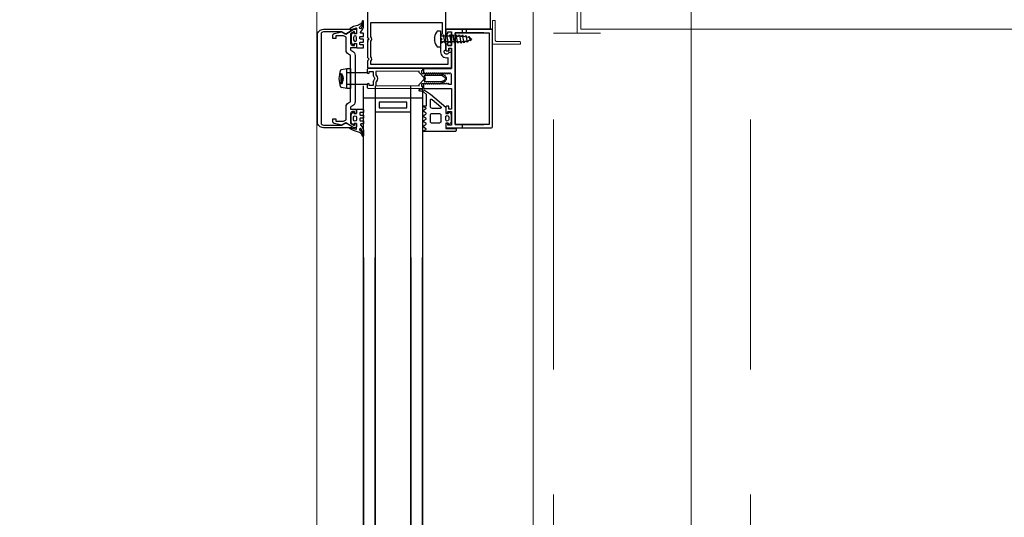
# Model space of a CAD drawing. Header units: millimetres. Extents: x -13532 to 2392, y -5241 to 5322.
# Tile 314 of 401: x -6984 to -6935, y 4956 to 4982. Entities that reach past the tile are written whole.
import ezdxf

# ---------------------------------------------------------------- set-up
doc = ezdxf.new("R2010")
doc.units = ezdxf.units.MM
doc.linetypes.add('DASHED', pattern=[19.05, 12.7, -6.35])
doc.linetypes.add('KRESKAKROPKA2', pattern=[12.7, 6.35, -3.175, 0, -3.175])
doc.layers.get('Defpoints').update_dxf_attribs({"true_color": 0xdae6d4})
for name, color, linetype, lineweight, true_color in [('a___wymiary', 7, 'Continuous', 5, 0x666666), ('A_BU_CEILINGCOVER_E', 7, 'Continuous', 0, 0x7f7f7f), ('A_BU_CEILINGCOVER_S', 7, 'Continuous', 13, 0x7f7f7f), ('A_Przekrojowa', 7, 'Continuous', 13, 0x000000), ('KONSTRUKCJA - CIE - AGP1', 7, 'Continuous', 5, 0xbfbfbf), ('OSI', 7, 'KRESKAKROPKA2', 5, 0x7f7f7f), ('wymiary', 7, 'Continuous', 5, 0x7f7f7f), ('WYMIARY - AGP1', 7, 'Continuous', 5, 0x716d5a)]:
    doc.layers.add(name, color=color, linetype=linetype, lineweight=lineweight, true_color=true_color)
for name, color, linetype, lineweight in [('A_BU_FACADE_S', 7, 'Continuous', 0), ('A_Widok', 7, 'Continuous', 15), ('cz-sr', 150, 'Continuous', 15)]:
    doc.layers.add(name, color=color, linetype=linetype, lineweight=lineweight)
doc.layers.add('detale', color=7, linetype='Continuous')
doc.styles.add('ARIAL NARROW', font='ARIALN.TTF', dxfattribs={"width": 0.9})
doc.dimstyles.new('wymiary agp1', dxfattribs={"dimtxt": 15, "dimasz": 5, "dimexe": 5, "dimexo": 5, "dimgap": 1.8, "dimtad": 1, "dimdec": 3, "dimrnd": 0.5, "dimdsep": 46, "dimtxsty": 'ARIAL NARROW', "dimblk": 'znacznik', "dimcen": 1.5, "dimse1": 1, "dimse2": 1, "dimclrd": 256, "dimclre": 256, "dimazin": 0, "dimtfac": 1, "dimtdec": 3, "dimtmove": 1, "dimatfit": 3, "dimldrblk": 'znacznik', "dimfxl": 1000, "dimfxlon": 1, "dimlwd": -1, "dimarcsym": 0})

# ---------------------------------------------------------------- blocks, each defined once
blk = doc.blocks.new('*U404')
at = {"layer": 'A_BU_CEILINGCOVER_E'}
for p, q in [((0.01198, 0.02004), (-0.01202, 0.02004)), ((-0.01202, 0.02004), (0.01198, 0.02004)), ((0.01198, 0.02004), (-0.01202, 0.02004)), ((0.01198, 0.02004), (-0.01202, 0.02004)), ((-0.00002, 0.02004), (-0.00002, -0.00996)), ((-0.00002, 0.02004), (-0.00002, -0.00996)), ((-0.00002, 0.02004), (-0.00002, -0.00996)), ((-0.00002, 0.02004), (-0.00002, -0.00996))]:
    blk.add_line(p, q, dxfattribs=at)
at = {"layer": 'A_BU_CEILINGCOVER_E', "extrusion": (0, 0, -1), "flags": 128}
for points in [[(-0.00248, -0.00996), (-0.00248, -0.01996), (0.00252, -0.01996), (0.00252, -0.00996), (-0.00248, -0.00996)], [(0.00252, -0.00996), (0.00252, -0.01996), (-0.00248, -0.01996), (-0.00248, -0.00996), (0.00252, -0.00996)], [(-0.00248, -0.00996), (-0.00248, -0.01996), (0.00252, -0.01996), (0.00252, -0.00996), (-0.00248, -0.00996)], [(-0.00248, -0.00996), (-0.00248, -0.01996), (0.00252, -0.01996), (0.00252, -0.00996), (-0.00248, -0.00996)]]:
    blk.add_lwpolyline(points, close=True, dxfattribs=at)
blk = doc.blocks.new('*U405')
at = {"layer": 'A_BU_CEILINGCOVER_E'}
for p, q in [((0.01198, 0.02004), (-0.01202, 0.02004)), ((-0.01202, 0.02004), (0.01198, 0.02004)), ((0.01198, 0.02004), (-0.01202, 0.02004)), ((0.01198, 0.02004), (-0.01202, 0.02004)), ((-0.00002, 0.02004), (-0.00002, -0.00996)), ((-0.00002, 0.02004), (-0.00002, -0.00996)), ((-0.00002, 0.02004), (-0.00002, -0.00996)), ((-0.00002, 0.02004), (-0.00002, -0.00996))]:
    blk.add_line(p, q, dxfattribs=at)
at = {"layer": 'A_BU_CEILINGCOVER_E', "flags": 128}
for points in [[(0.00248, -0.00996), (0.00248, -0.01996), (-0.00252, -0.01996), (-0.00252, -0.00996), (0.00248, -0.00996)], [(-0.00252, -0.00996), (-0.00252, -0.01996), (0.00248, -0.01996), (0.00248, -0.00996), (-0.00252, -0.00996)], [(0.00248, -0.00996), (0.00248, -0.01996), (-0.00252, -0.01996), (-0.00252, -0.00996), (0.00248, -0.00996)], [(0.00248, -0.00996), (0.00248, -0.01996), (-0.00252, -0.01996), (-0.00252, -0.00996), (0.00248, -0.00996)]]:
    blk.add_lwpolyline(points, close=True, dxfattribs=at)
blk = doc.blocks.new('q3')
at = {"layer": 'A_BU_CEILINGCOVER_E', "extrusion": (0, 0, -1)}
blk.add_line((-4912.435, 6728.721), (-4956.491, 6728.721), dxfattribs=at)
at = {"layer": 'A_BU_CEILINGCOVER_E', "flags": 128}
blk.add_lwpolyline([(-4929.541, 6757.403), (-4925.184, 6752.601), (-4925.184, 6744.783), (-4929.541, 6739.981)], dxfattribs=at)
blk.add_lwpolyline([(-4925.323, 6734.212), (-4928.159, 6734.212), (-4928.159, 6728.721), (-4925.323, 6728.721), (-4925.323, 6734.212)], close=True, dxfattribs=at)
at = {"layer": 'A_BU_CEILINGCOVER_S', "extrusion": (0, 0, -1)}
blk.add_line((-4913.835, 6724.921), (-4913.835, 6726.421), dxfattribs=at)
at = {"layer": 'A_BU_CEILINGCOVER_S', "flags": 128}
blk.add_lwpolyline([(-4913.835, 6726.421), (-4956.541, 6726.421), (-4956.541, 6724.921), (-4913.835, 6724.921)], dxfattribs=at)
at = {"layer": 'A_BU_CEILINGCOVER_E', "xscale": 100, "yscale": 100, "zscale": 100, "rotation": 180.0001674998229}
blk.add_blockref('*U405', (-4956.743, 6726.725), dxfattribs=at)
at = {"layer": 'A_BU_CEILINGCOVER_E', "extrusion": (0, 0, -1), "xscale": 100, "yscale": 100, "zscale": 100, "rotation": 179.9998325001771}
blk.add_blockref('*U404', (4913.633, 6726.725), dxfattribs=at)
blk = doc.blocks.new('8')
at = {"layer": 'KONSTRUKCJA - CIE - AGP1', "linetype": 'DASHED'}
for p, q in [((4820.788, 14251.837), (4820.788, 14571.292)), ((4810.788, 14251.837), (4810.788, 14564.837))]:
    blk.add_line(p, q, dxfattribs=at)
blk = doc.blocks.new('DFSFFSG')
at = {"layer": 'A_Przekrojowa'}
blk.add_lwpolyline([(33251.096, 13652.17), (33251.096, 13651.168, 0.414214), (33251.168, 13651.097), (33252.312, 13651.097, -0.414214), (33252.384, 13651.025), (33252.384, 13650.954), (33250.953, 13650.954), (33250.953, 13652.17), (33251.096, 13652.17)], format="xyb", dxfattribs=at)
blk.add_lwpolyline([(33244.651, 13651.298), (33244.651, 13651.096)], dxfattribs=at)
at = {"layer": 'A_Widok', "color": 251}
blk.add_lwpolyline([(33253.012, 13665.947), (33253.012, 13562.339)], dxfattribs=at)
at = {"layer": 'detale'}
for p, q in [((33250.833, 13653.702), (33250.833, 13651.717)), ((33248.165, 13651.638), (33248.323, 13651.638)), ((33248.323, 13651.638), (33248.323, 13651.372)), ((33248.583, 13651.477), (33248.583, 13651.667)), ((33248.633, 13651.717), (33250.903, 13651.717)), ((33249.409, 13651.716), (33249.409, 13651.546)), ((33249.622, 13651.716), (33249.622, 13651.546)), ((33249.622, 13651.716), (33249.622, 13651.546)), ((33248.036, 13651.288), (33248.013, 13651.311)), ((33248.013, 13651.133), (33248.036, 13651.157)), ((33248.036, 13651.157), (33248.036, 13651.288)), ((33248.355, 13651.372), (33248.323, 13651.42)), ((33248.323, 13651.372), (33248.323, 13651.072)), ((33248.323, 13651.222), (33248.328, 13651.222)), ((33248.435, 13651.372), (33248.355, 13651.372)), ((33248.395, 13651.012), (33248.372, 13651.135)), ((33248.475, 13651.432), (33248.435, 13651.372)), ((33248.555, 13651.012), (33248.475, 13651.432)), ((33248.515, 13651.372), (33248.475, 13651.432)), ((33248.595, 13651.372), (33248.515, 13651.372)), ((33248.583, 13651.53), (33248.654, 13651.489)), ((33248.635, 13651.432), (33248.595, 13651.372)), ((33248.715, 13651.012), (33248.635, 13651.432)), ((33248.675, 13651.372), (33248.635, 13651.432)), ((33248.755, 13651.372), (33248.675, 13651.372)), ((33248.684, 13651.586), (33248.883, 13651.586)), ((33248.684, 13651.506), (33248.684, 13651.586)), ((33248.795, 13651.432), (33248.755, 13651.372)), ((33248.875, 13651.012), (33248.795, 13651.432)), ((33248.835, 13651.372), (33248.795, 13651.432)), ((33248.886, 13651.372), (33248.806, 13651.372)), ((33248.915, 13651.372), (33248.835, 13651.372)), ((33248.883, 13650.887), (33248.883, 13651.586)), ((33248.955, 13651.432), (33248.915, 13651.372)), ((33249.035, 13651.012), (33248.955, 13651.432)), ((33248.995, 13651.372), (33248.955, 13651.432)), ((33249.115, 13651.432), (33249.075, 13651.372)), ((33249.195, 13651.012), (33249.115, 13651.432)), ((33249.115, 13651.432), (33249.155, 13651.372)), ((33249.155, 13651.372), (33249.235, 13651.372)), ((33249.235, 13651.372), (33249.275, 13651.432)), ((33249.275, 13651.432), (33249.355, 13651.012)), ((33249.275, 13651.432), (33249.315, 13651.372)), ((33249.315, 13651.372), (33249.395, 13651.372)), ((33249.395, 13651.372), (33249.435, 13651.43)), ((33249.515, 13651.025), (33249.435, 13651.43)), ((33249.435, 13651.43), (33249.475, 13651.367)), ((33249.475, 13651.367), (33249.555, 13651.356)), ((33249.555, 13651.356), (33249.595, 13651.403)), ((33249.595, 13651.403), (33249.635, 13651.338)), ((33249.595, 13651.403), (33249.675, 13651.064)), ((33249.635, 13651.338), (33249.723, 13651.312)), ((33249.715, 13651.135), (33249.675, 13651.064)), ((33249.789, 13651.159), (33249.715, 13651.135)), ((33249.723, 13651.312), (33249.755, 13651.35)), ((33249.755, 13651.35), (33249.835, 13651.131)), ((33249.755, 13651.35), (33249.81, 13651.276)), ((33249.835, 13651.131), (33249.789, 13651.159)), ((33249.81, 13651.276), (33249.913, 13651.222)), ((33249.858, 13651.189), (33249.835, 13651.131)), ((33249.913, 13651.222), (33249.858, 13651.189)), ((33248.323, 13650.807), (33248.165, 13650.807)), ((33248.323, 13651.072), (33248.323, 13650.807)), ((33248.355, 13651.072), (33248.323, 13651.072)), ((33248.395, 13651.012), (33248.355, 13651.072)), ((33248.435, 13651.072), (33248.395, 13651.012)), ((33248.515, 13651.072), (33248.435, 13651.072)), ((33248.555, 13651.012), (33248.515, 13651.072)), ((33248.595, 13651.072), (33248.555, 13651.012)), ((33248.654, 13650.984), (33248.583, 13650.943)), ((33248.583, 13650.685), (33248.583, 13650.667)), ((33248.675, 13651.072), (33248.595, 13651.072)), ((33248.633, 13650.617), (33248.733, 13650.617)), ((33248.715, 13651.012), (33248.675, 13651.072)), ((33248.684, 13650.887), (33248.684, 13650.966)), ((33248.684, 13650.887), (33248.883, 13650.887)), ((33248.755, 13651.072), (33248.715, 13651.012)), ((33248.733, 13650.766), (33248.883, 13650.766)), ((33248.733, 13650.766), (33248.733, 13650.617)), ((33248.835, 13651.072), (33248.755, 13651.072)), ((33248.846, 13651.012), (33248.806, 13651.072)), ((33248.875, 13651.012), (33248.835, 13651.072)), ((33248.915, 13651.072), (33248.875, 13651.012)), ((33248.883, 13649.726), (33248.883, 13650.766)), ((33248.995, 13651.072), (33248.915, 13651.072)), ((33249.075, 13651.072), (33249.035, 13651.012)), ((33249.155, 13651.072), (33249.075, 13651.072)), ((33249.195, 13651.012), (33249.155, 13651.072)), ((33249.235, 13651.072), (33249.195, 13651.012)), ((33249.315, 13651.072), (33249.235, 13651.072)), ((33249.355, 13651.012), (33249.315, 13651.072)), ((33249.395, 13651.073), (33249.355, 13651.012)), ((33249.476, 13651.077), (33249.395, 13651.073)), ((33249.515, 13651.025), (33249.476, 13651.077)), ((33249.555, 13651.091), (33249.515, 13651.025)), ((33249.63, 13651.104), (33249.555, 13651.091)), ((33249.675, 13651.064), (33249.63, 13651.104)), ((33243.556, 13649.713), (33243.287, 13649.665)), ((33243.556, 13648.713), (33243.556, 13649.713)), ((33247.504, 13649.726), (33248.883, 13649.726)), ((33243.205, 13649.514), (33243.265, 13649.454)), ((33243.265, 13649.454), (33243.265, 13648.972)), ((33243.265, 13649.454), (33243.326, 13649.454)), ((33243.326, 13649.404), (33243.326, 13649.454)), ((33243.326, 13649.022), (33243.326, 13649.404)), ((33243.556, 13649.527), (33244.603, 13649.527)), ((33243.986, 13649.527), (33243.986, 13648.907)), ((33243.205, 13648.912), (33243.265, 13648.972)), ((33243.265, 13648.972), (33243.326, 13648.972)), ((33243.556, 13648.713), (33243.287, 13648.76)), ((33243.326, 13649.022), (33243.326, 13648.972)), ((33244.603, 13648.907), (33243.556, 13648.907)), ((33244.408, 13640.123), (33244.408, 13648.843)), ((33244.408, 13640.122), (33244.408, 13648.841)), ((33245.008, 13648.843), (33245.008, 13640.123)), ((33245.008, 13648.841), (33245.008, 13640.122)), ((33246.808, 13640.123), (33246.808, 13648.843)), ((33246.808, 13640.122), (33246.808, 13648.841)), ((33247.408, 13648.843), (33247.408, 13640.123)), ((33247.408, 13648.841), (33247.408, 13640.121)), ((33247.408, 13648.221), (33244.408, 13648.221)), ((33246.808, 13648.221), (33245.008, 13648.221)), ((33246.608, 13648.021), (33245.208, 13648.021)), ((33245.208, 13648.021), (33245.208, 13647.721)), ((33245.208, 13647.721), (33246.608, 13647.721)), ((33246.608, 13647.721), (33246.608, 13648.021)), ((33245.008, 13647.521), (33246.808, 13647.521)), ((33249.409, 13646.886), (33249.409, 13646.716)), ((33244.405, 13358.218), (33244.408, 13640.123)), ((33244.408, 13640.123), (33244.405, 13355.206)), ((33245.005, 13355.206), (33245.008, 13640.123)), ((33245.008, 13640.123), (33245.005, 13358.218)), ((33246.805, 13358.218), (33246.808, 13640.123)), ((33246.808, 13640.123), (33246.805, 13355.206)), ((33247.405, 13355.206), (33247.408, 13640.123)), ((33247.408, 13640.123), (33247.405, 13358.218)), ((33247.405, 13357.281), (33247.408, 13640.123))]:
    blk.add_line(p, q, dxfattribs=at)
blk.add_lwpolyline([(33244.608, 13654.502), (33244.608, 13651.302), (33244.688, 13651.222), (33244.608, 13651.142), (33244.608, 13650.282), (33244.688, 13650.202), (33244.608, 13650.122), (33244.608, 13649.802, 0.414214), (33244.658, 13649.752), (33248.833, 13649.752, 0.414214), (33248.883, 13649.802), (33248.883, 13650.482, 0.414214), (33248.833, 13650.532), (33248.737, 13650.532, -1.585786), (33248.583, 13650.685), (33248.583, 13653.649, -1.585786)], format="xyb", dxfattribs=at)
for points in [[(33244.273, 13651.755), (33244.262, 13651.751), (33244.253, 13651.749, -0.68381), (33244.228, 13651.839, 0.153295), (33244.339, 13651.991, 0.848572), (33244.288, 13652.022, -0.146306), (33244.111, 13651.911), (33243.908, 13651.857), (33243.726, 13651.766, 0.924252), (33243.746, 13651.71), (33244.02, 13651.783, -0.492967), (33244.058, 13651.754), (33244.058, 13651.493), (33243.938, 13651.493), (33243.914, 13651.537, 0.50254), (33243.867, 13651.544), (33243.817, 13651.495, 0.198484), (33243.788, 13651.424), (33243.788, 13651.062, 0.198393), (33243.817, 13650.991), (33243.867, 13650.942, 0.50272), (33243.914, 13650.949), (33243.938, 13650.993), (33244.058, 13650.993), (33244.058, 13650.798, 0.414214), (33244.083, 13650.773), (33244.388, 13650.773, 0.414203), (33244.408, 13650.793), (33244.408, 13650.913, 0.414203), (33244.388, 13650.933), (33244.253, 13650.933, -0.414214), (33244.228, 13650.958), (33244.228, 13651.038, -0.414214), (33244.253, 13651.063), (33244.388, 13651.063, 0.414203), (33244.408, 13651.083), (33244.408, 13651.203, 0.414203), (33244.388, 13651.223), (33244.253, 13651.223, -0.414214), (33244.228, 13651.248), (33244.228, 13651.328, -0.414214), (33244.253, 13651.353), (33244.388, 13651.353, 0.414203), (33244.408, 13651.373), (33244.408, 13651.493, 0.414203), (33244.388, 13651.513), (33244.288, 13651.513, -0.414214), (33244.258, 13651.543), (33244.258, 13651.559, -0.20986), (33244.268, 13651.581, 0.211039), (33244.408, 13651.923), (33244.408, 13652.122, 0.993195), (33244.348, 13652.123), (33244.336, 13651.907, -0.086433), (33244.292, 13651.773), (33244.289, 13651.768), (33244.283, 13651.76)], [(33242.255, 13651.468), (33242.255, 13646.968, 0.414214), (33242.375, 13646.848), (33243.314, 13646.848), (33243.456, 13646.93, -0.253132), (33243.557, 13646.933), (33243.793, 13646.796, -0.268901), (33243.808, 13646.77), (33243.808, 13646.768, -0.414203), (33243.758, 13646.718), (33242.375, 13646.718, -0.414239), (33242.075, 13647.018), (33242.075, 13651.418, -0.414247), (33242.375, 13651.718), (33243.756, 13651.718, -0.414203), (33243.806, 13651.668), (33243.806, 13651.666, -0.267975), (33243.791, 13651.64), (33243.556, 13651.505, -0.277847), (33243.456, 13651.505), (33243.314, 13651.588), (33242.375, 13651.588, 0.414131)], [(33244.006, 13650.777), (33243.756, 13650.777), (33243.756, 13650.678, 0.297959), (33243.786, 13650.632), (33243.848, 13650.605, -0.297959), (33243.986, 13650.394), (33243.986, 13648.04, -0.297959), (33243.848, 13647.83), (33243.786, 13647.802, 0.297959), (33243.756, 13647.757), (33243.756, 13647.657), (33244.006, 13647.657, -0.414214), (33244.056, 13647.607), (33244.056, 13647.437), (33243.956, 13647.437), (33243.956, 13647.537), (33243.856, 13647.537, 0.414214), (33243.756, 13647.437), (33243.756, 13646.953), (33243.956, 13646.837), (33243.956, 13646.937), (33244.056, 13646.937), (33244.056, 13646.767, -0.414203), (33244.006, 13646.717), (33243.924, 13646.717), (33243.506, 13646.959), (33243.314, 13646.848), (33242.928, 13646.929, -0.339529), (33242.854, 13647.025), (33242.854, 13647.177), (33243.004, 13647.177), (33243.004, 13647.078, 0.414203), (33243.034, 13647.048), (33243.4, 13647.048), (33243.526, 13647.121), (33243.526, 13647.78, -0.277424), (33243.648, 13647.983), (33243.756, 13648.031), (33243.756, 13650.394), (33243.648, 13650.452, -0.277424), (33243.526, 13650.655), (33243.526, 13651.314), (33243.4, 13651.387), (33243.034, 13651.387, 0.414203), (33243.004, 13651.357), (33243.004, 13651.257), (33242.854, 13651.257), (33242.854, 13651.41, -0.339302), (33242.928, 13651.506), (33243.314, 13651.587), (33243.506, 13651.476), (33243.924, 13651.717), (33244.006, 13651.717, -0.414203), (33244.056, 13651.667), (33244.056, 13651.497), (33243.956, 13651.497), (33243.956, 13651.597), (33243.756, 13651.482), (33243.756, 13650.997, 0.414214), (33243.856, 13650.897), (33243.956, 13650.897), (33243.956, 13650.997), (33244.056, 13650.997), (33244.056, 13650.827, -0.414214)], [(33248.683, 13649.932), (33244.788, 13649.932), (33244.788, 13650.093, 0.365148), (33244.788, 13650.312), (33244.788, 13651.113, 0.365148), (33244.788, 13651.332), (33244.788, 13652.062), (33248.403, 13652.062), (33248.403, 13651.482), (33248.323, 13651.402), (33248.323, 13651.302), (33248.403, 13651.222), (33248.323, 13651.142), (33248.323, 13650.572, 0.474498), (33248.683, 13650.278)], [(33248.021, 13649.496), (33248.036, 13649.469, 0.578039), (33248.071, 13649.469), (33248.086, 13649.496, -0.579014), (33248.121, 13649.496), (33248.136, 13649.469, 0.578039), (33248.171, 13649.469), (33248.186, 13649.496, -0.579014), (33248.22, 13649.496), (33248.236, 13649.469, 0.578039), (33248.271, 13649.469), (33248.286, 13649.496, -0.579014), (33248.321, 13649.496), (33248.336, 13649.469, 0.578039), (33248.371, 13649.469), (33248.386, 13649.496, -0.579014), (33248.421, 13649.496), (33248.436, 13649.469, 0.578039), (33248.471, 13649.469), (33248.486, 13649.496, -0.579014), (33248.52, 13649.496), (33248.536, 13649.469, 0.578039), (33248.571, 13649.469), (33248.586, 13649.496, -0.579014), (33248.621, 13649.496), (33248.636, 13649.469, 0.578039), (33248.671, 13649.469), (33248.686, 13649.496, -0.579014), (33248.721, 13649.496), (33248.736, 13649.469, 0.578039), (33248.771, 13649.469), (33248.786, 13649.496, -0.579014), (33248.821, 13649.496), (33248.842, 13649.459), (33248.853, 13649.459), (33248.853, 13648.906), (33248.753, 13648.906), (33248.721, 13648.962, 0.576369), (33248.686, 13648.962), (33248.671, 13648.936, -0.576369), (33248.636, 13648.936), (33248.621, 13648.962, 0.576369), (33248.586, 13648.962), (33248.571, 13648.936, -0.576369), (33248.536, 13648.936), (33248.521, 13648.962, 0.576369), (33248.486, 13648.962), (33248.471, 13648.936, -0.576369), (33248.436, 13648.936), (33248.421, 13648.962, 0.576369), (33248.386, 13648.962), (33248.371, 13648.936, -0.576369), (33248.336, 13648.936), (33248.321, 13648.962, 0.576369), (33248.286, 13648.962), (33248.271, 13648.936, -0.576369), (33248.236, 13648.936), (33248.221, 13648.962, 0.576369), (33248.186, 13648.962), (33248.171, 13648.936, -0.576369), (33248.136, 13648.936), (33248.121, 13648.962, 0.576369), (33248.086, 13648.962), (33248.071, 13648.936, -0.576369), (33248.036, 13648.936), (33248.021, 13648.962, 0.576369), (33247.986, 13648.962), (33247.971, 13648.936, -0.576369), (33247.936, 13648.936), (33247.921, 13648.962, 0.576369), (33247.886, 13648.962), (33247.871, 13648.936, -0.576369), (33247.836, 13648.936), (33247.821, 13648.962, 0.576369), (33247.786, 13648.962), (33247.771, 13648.936, -0.576369), (33247.736, 13648.936), (33247.721, 13648.962, 0.576369), (33247.686, 13648.962), (33247.671, 13648.936, -0.576369), (33247.636, 13648.936), (33247.621, 13648.962, 0.576369), (33247.586, 13648.962), (33247.571, 13648.936, -0.576369), (33247.536, 13648.936), (33247.521, 13648.962, 0.576369), (33247.486, 13648.962), (33247.465, 13648.926), (33247.453, 13648.926), (33247.453, 13648.756, 0.414214), (33247.503, 13648.706), (33248.883, 13648.706), (33248.883, 13647.666), (33248.733, 13647.666), (33248.733, 13647.816), (33248.633, 13647.816, 0.414214), (33248.583, 13647.766), (33248.583, 13647.489), (33248.653, 13647.449, 0.57752), (33248.683, 13647.466), (33248.683, 13647.546), (33248.883, 13647.546), (33248.883, 13646.846), (33248.683, 13646.846), (33248.683, 13646.926, 0.57752), (33248.653, 13646.944), (33248.583, 13646.903), (33248.583, 13646.766, 0.4142), (33248.633, 13646.716), (33250.903, 13646.716, 0.4142), (33250.953, 13646.766), (33250.953, 13651.666, 0.4142), (33250.903, 13651.716), (33248.633, 13651.716, 0.4142), (33248.583, 13651.666), (33248.583, 13651.529), (33248.653, 13651.489, 0.57752), (33248.683, 13651.506), (33248.683, 13651.586), (33248.883, 13651.586), (33248.883, 13650.886), (33248.683, 13650.886), (33248.683, 13650.966, 0.57752), (33248.653, 13650.984), (33248.583, 13650.943), (33248.583, 13650.666, 0.414214), (33248.633, 13650.616), (33248.733, 13650.616), (33248.733, 13650.766), (33248.883, 13650.766), (33248.883, 13649.726), (33247.503, 13649.726, 0.414214), (33247.453, 13649.676), (33247.453, 13649.506), (33247.515, 13649.506), (33247.536, 13649.469, 0.578039), (33247.571, 13649.469), (33247.586, 13649.496, -0.579014), (33247.621, 13649.496), (33247.636, 13649.469, 0.578039), (33247.671, 13649.469), (33247.686, 13649.496, -0.579014), (33247.721, 13649.496), (33247.736, 13649.469, 0.578039), (33247.771, 13649.469), (33247.786, 13649.496, -0.579014), (33247.821, 13649.496), (33247.836, 13649.469, 0.578039), (33247.871, 13649.469), (33247.886, 13649.496, -0.579014), (33247.921, 13649.496), (33247.936, 13649.469, 0.578039), (33247.971, 13649.469), (33247.986, 13649.496, -0.579014)], [(33248.021, 13649.496), (33248.036, 13649.469, 0.578039), (33248.071, 13649.469), (33248.086, 13649.496, -0.579014), (33248.121, 13649.496), (33248.136, 13649.469, 0.578039), (33248.171, 13649.469), (33248.186, 13649.496, -0.579014), (33248.22, 13649.496), (33248.236, 13649.469, 0.578039), (33248.271, 13649.469), (33248.286, 13649.496, -0.579014), (33248.321, 13649.496), (33248.336, 13649.469, 0.578039), (33248.371, 13649.469), (33248.386, 13649.496, -0.579014), (33248.421, 13649.496), (33248.436, 13649.469, 0.578039), (33248.471, 13649.469), (33248.486, 13649.496, -0.579014), (33248.52, 13649.496), (33248.536, 13649.469, 0.578039), (33248.571, 13649.469), (33248.586, 13649.496, -0.579014), (33248.621, 13649.496), (33248.636, 13649.469, 0.578039), (33248.671, 13649.469), (33248.686, 13649.496, -0.579014), (33248.721, 13649.496), (33248.736, 13649.469, 0.578039), (33248.771, 13649.469), (33248.786, 13649.496, -0.579014), (33248.821, 13649.496), (33248.842, 13649.459), (33248.853, 13649.459), (33248.853, 13648.906), (33248.753, 13648.906), (33248.721, 13648.962, 0.576369), (33248.686, 13648.962), (33248.671, 13648.936, -0.576369), (33248.636, 13648.936), (33248.621, 13648.962, 0.576369), (33248.586, 13648.962), (33248.571, 13648.936, -0.576369), (33248.536, 13648.936), (33248.521, 13648.962, 0.576369), (33248.486, 13648.962), (33248.471, 13648.936, -0.576369), (33248.436, 13648.936), (33248.421, 13648.962, 0.576369), (33248.386, 13648.962), (33248.371, 13648.936, -0.576369), (33248.336, 13648.936), (33248.321, 13648.962, 0.576369), (33248.286, 13648.962), (33248.271, 13648.936, -0.576369), (33248.236, 13648.936), (33248.221, 13648.962, 0.576369), (33248.186, 13648.962), (33248.171, 13648.936, -0.576369), (33248.136, 13648.936), (33248.121, 13648.962, 0.576369), (33248.086, 13648.962), (33248.071, 13648.936, -0.576369), (33248.036, 13648.936), (33248.021, 13648.962, 0.576369), (33247.986, 13648.962), (33247.971, 13648.936, -0.576369), (33247.936, 13648.936), (33247.921, 13648.962, 0.576369), (33247.886, 13648.962), (33247.871, 13648.936, -0.576369), (33247.836, 13648.936), (33247.821, 13648.962, 0.576369), (33247.786, 13648.962), (33247.771, 13648.936, -0.576369), (33247.736, 13648.936), (33247.721, 13648.962, 0.576369), (33247.686, 13648.962), (33247.671, 13648.936, -0.576369), (33247.636, 13648.936), (33247.621, 13648.962, 0.576369), (33247.586, 13648.962), (33247.571, 13648.936, -0.576369), (33247.536, 13648.936), (33247.521, 13648.962, 0.576369), (33247.486, 13648.962), (33247.465, 13648.926), (33247.453, 13648.926), (33247.453, 13648.756, 0.414214), (33247.503, 13648.706), (33248.883, 13648.706), (33248.883, 13647.666), (33248.733, 13647.666), (33248.733, 13647.816), (33248.633, 13647.816, 0.414214), (33248.583, 13647.766), (33248.583, 13647.489), (33248.653, 13647.449, 0.57752), (33248.683, 13647.466), (33248.683, 13647.546), (33248.883, 13647.546), (33248.883, 13646.846), (33248.683, 13646.846), (33248.683, 13646.926, 0.57752), (33248.653, 13646.944), (33248.583, 13646.903), (33248.583, 13646.766, 0.4142), (33248.633, 13646.716), (33250.903, 13646.716, 0.4142), (33250.953, 13646.766), (33250.953, 13651.666, 0.4142), (33250.903, 13651.716), (33248.633, 13651.716, 0.4142), (33248.583, 13651.666), (33248.583, 13651.529), (33248.653, 13651.489, 0.57752), (33248.683, 13651.506), (33248.683, 13651.586), (33248.883, 13651.586), (33248.883, 13650.886), (33248.683, 13650.886), (33248.683, 13650.966, 0.57752), (33248.653, 13650.984), (33248.583, 13650.943), (33248.583, 13650.666, 0.414214), (33248.633, 13650.616), (33248.733, 13650.616), (33248.733, 13650.766), (33248.883, 13650.766), (33248.883, 13649.726), (33247.503, 13649.726, 0.414214), (33247.453, 13649.676), (33247.453, 13649.506), (33247.515, 13649.506), (33247.536, 13649.469, 0.578039), (33247.571, 13649.469), (33247.586, 13649.496, -0.579014), (33247.621, 13649.496), (33247.636, 13649.469, 0.578039), (33247.671, 13649.469), (33247.686, 13649.496, -0.579014), (33247.721, 13649.496), (33247.736, 13649.469, 0.578039), (33247.771, 13649.469), (33247.786, 13649.496, -0.579014), (33247.821, 13649.496), (33247.836, 13649.469, 0.578039), (33247.871, 13649.469), (33247.886, 13649.496, -0.579014), (33247.921, 13649.496), (33247.936, 13649.469, 0.578039), (33247.971, 13649.469), (33247.986, 13649.496, -0.579014)], [(33243.908, 13651.178, 1), (33244.058, 13651.178), (33244.058, 13651.308, 1), (33243.908, 13651.308)], [(33247.374, 13648.808), (33247.373, 13648.942, -0.415224), (33247.403, 13648.972), (33247.713, 13648.972, 0.999985), (33247.733, 13648.972), (33248.013, 13648.972, 0.999985), (33248.033, 13648.972), (33248.323, 13648.972), (33248.521, 13649.069, 0.68203), (33248.521, 13649.366), (33248.323, 13649.462), (33248.033, 13649.462, 0.999985), (33248.013, 13649.462), (33247.733, 13649.462, 0.999985), (33247.713, 13649.462), (33247.403, 13649.462, -0.414203), (33247.373, 13649.492), (33247.373, 13649.627, 1.006071), (33247.373, 13649.727), (33244.633, 13649.708, 0.410143), (33244.603, 13649.678), (33244.603, 13649.517, 0.999985), (33244.703, 13649.517), (33244.703, 13649.567), (33244.903, 13649.567), (33244.903, 13649.379, 0.198957), (33244.932, 13649.308), (33244.952, 13649.288, -0.414213), (33244.952, 13649.147), (33244.932, 13649.127, 0.198862), (33244.903, 13649.056), (33244.903, 13648.867), (33244.703, 13648.867), (33244.703, 13648.917, 0.999985), (33244.603, 13648.917), (33244.603, 13648.757, 0.410143), (33244.633, 13648.727), (33247.373, 13648.708, 1.002741)], [(33247.233, 13648.849), (33247.233, 13648.876, -0.198959), (33247.262, 13648.947), (33247.462, 13649.147, 0.414266), (33247.462, 13649.288), (33247.262, 13649.488, -0.198775), (33247.233, 13649.559), (33247.233, 13649.586), (33245.043, 13649.571), (33245.043, 13649.395), (33245.051, 13649.387, -0.414212), (33245.051, 13649.048), (33245.043, 13649.039), (33245.043, 13648.864)], [(33247.504, 13649.104, 0.414368), (33247.505, 13649.331, -0.668209), (33247.525, 13649.382), (33248.351, 13649.382), (33248.5, 13649.311, -0.681773), (33248.5, 13649.124), (33248.351, 13649.052), (33247.525, 13649.052, -0.668374)], [(33247.583, 13646.893, 0.578166), (33247.583, 13646.928), (33247.445, 13647.026, -0.583481), (33247.445, 13647.06), (33247.583, 13647.159, 0.573699), (33247.583, 13647.193), (33247.445, 13647.291, -0.579682), (33247.445, 13647.326), (33247.583, 13647.424, 0.578008), (33247.583, 13647.459), (33247.445, 13647.557, -0.584928), (33247.445, 13647.592), (33247.578, 13647.687, 0.619756), (33247.576, 13647.723), (33247.448, 13647.787, -0.827087), (33247.455, 13647.826), (33247.603, 13647.826), (33247.603, 13648.405), (33247.45, 13648.545), (33247.262, 13648.578, -1.073317), (33247.283, 13648.666), (33247.51, 13648.622), (33247.803, 13648.422), (33248.583, 13647.767), (33248.583, 13647.446), (33248.702, 13647.446), (33248.731, 13647.496, -0.37638), (33248.768, 13647.503), (33248.824, 13647.447, -0.198826), (33248.853, 13647.376), (33248.853, 13647.017, -0.198908), (33248.824, 13646.946), (33248.769, 13646.892, -0.34606), (33248.738, 13646.893), (33248.703, 13646.946), (33248.583, 13646.946), (33248.583, 13646.676), (33249.103, 13646.676), (33249.103, 13646.576, -0.414351), (33249.053, 13646.526), (33247.455, 13646.526, -0.804267), (33247.448, 13646.565), (33247.575, 13646.629, 0.629768), (33247.578, 13646.665), (33247.445, 13646.76, -0.579731), (33247.445, 13646.795)], [(33247.803, 13647.796), (33247.803, 13648.119, -0.637195), (33247.886, 13648.157), (33248.33, 13647.784, -0.699864), (33248.298, 13647.696), (33247.903, 13647.696, -0.414216)], [(33244.273, 13646.671), (33244.262, 13646.675), (33244.253, 13646.676, 0.68381), (33244.228, 13646.587, -0.153295), (33244.339, 13646.435, -0.848572), (33244.288, 13646.404, 0.146306), (33244.111, 13646.515), (33243.908, 13646.569), (33243.726, 13646.66, -0.924252), (33243.746, 13646.716), (33244.02, 13646.643, 0.492967), (33244.058, 13646.672), (33244.058, 13646.933), (33243.938, 13646.933), (33243.914, 13646.889, -0.50254), (33243.867, 13646.882), (33243.817, 13646.931, -0.198484), (33243.788, 13647.002), (33243.788, 13647.364, -0.198393), (33243.817, 13647.435), (33243.867, 13647.484, -0.50272), (33243.914, 13647.477), (33243.938, 13647.433), (33244.058, 13647.433), (33244.058, 13647.628, -0.414214), (33244.083, 13647.653), (33244.388, 13647.653, -0.414203), (33244.408, 13647.633), (33244.408, 13647.513, -0.414203), (33244.388, 13647.493), (33244.253, 13647.493, 0.414214), (33244.228, 13647.468), (33244.228, 13647.388, 0.414214), (33244.253, 13647.363), (33244.388, 13647.363, -0.414203), (33244.408, 13647.343), (33244.408, 13647.223, -0.414203), (33244.388, 13647.203), (33244.253, 13647.203, 0.414214), (33244.228, 13647.178), (33244.228, 13647.098, 0.414214), (33244.253, 13647.073), (33244.388, 13647.073, -0.414203), (33244.408, 13647.053), (33244.408, 13646.933, -0.414203), (33244.388, 13646.913), (33244.288, 13646.913, 0.414214), (33244.258, 13646.883), (33244.258, 13646.867, 0.20986), (33244.268, 13646.845, -0.211039), (33244.408, 13646.503), (33244.408, 13646.304, -0.993195), (33244.348, 13646.303), (33244.336, 13646.519, 0.086433), (33244.292, 13646.652), (33244.289, 13646.658), (33244.283, 13646.666)], [(33243.908, 13647.248, -1), (33244.058, 13647.248), (33244.058, 13647.118, -1), (33243.908, 13647.118)], [(33247.903, 13646.946, -0.414216), (33247.803, 13647.046), (33247.803, 13647.346, -0.414216), (33247.903, 13647.446), (33248.233, 13647.446, -0.414216), (33248.333, 13647.346), (33248.333, 13647.046, -0.414216), (33248.233, 13646.946)], [(33248.583, 13647.131), (33248.583, 13647.261, -1.00012), (33248.733, 13647.261), (33248.733, 13647.131, -1.000037)]]:
    blk.add_lwpolyline(points, format="xyb", close=True, dxfattribs=at)
blk.add_lwpolyline([(33250.522, 13651.546), (33249.053, 13651.546), (33249.053, 13646.886), (33250.522, 13646.886)], dxfattribs=at)
blk.add_lwpolyline([(33250.522, 13651.546), (33249.053, 13651.546), (33249.053, 13646.886), (33250.522, 13646.886)], dxfattribs=at)
for points in [[(33249.053, 13651.546), (33250.783, 13651.546), (33250.783, 13646.886), (33249.053, 13646.886)], [(33249.053, 13651.546), (33250.783, 13651.546), (33250.783, 13646.886), (33249.053, 13646.886)], [(33243.556, 13649.723), (33243.756, 13649.723), (33243.756, 13648.703), (33243.556, 13648.703)]]:
    blk.add_lwpolyline(points, close=True, dxfattribs=at)
for centre, radius, start, end in [((33248.606, 13651.233), 0.599, 137.4793, 172.5215), ((33248.633, 13651.667), 0.05, 90, 180), ((33250.903, 13651.667), 0.05, 0, 90), ((33248.598, 13651.207), 0.59, 187.18, 222.7684), ((33248.664, 13651.506), 0.02, 240.0896, 360), ((33248.633, 13650.667), 0.05, 180, 270), ((33248.664, 13650.966), 0.02, 0, 120.0123), ((33244.213, 13649.213), 1.052, 156.2692, 203.7327), ((33243.296, 13649.616), 0.05, 100, 156.2692), ((33243.095, 13649.213), 0.3, 320.4395, 39.5605), ((33243.296, 13648.81), 0.05, 203.7327, 260)]:
    blk.add_arc(centre, radius, start, end, dxfattribs=at)
at = {"layer": 'wymiary'}
blk.add_lwpolyline([(33242.044, 13668.147), (33242.044, 13351.716)], dxfattribs=at)
blk = doc.blocks.new('znacznik')
at = {"layer": 'a___wymiary'}
for p, q in [((0, 1.3936), (0, -1.3936)), ((1.3936, 0), (-1.3936, 0))]:
    blk.add_line(p, q, dxfattribs=at)
at = {"layer": 'a___wymiary', "const_width": 0.2}
blk.add_lwpolyline([(0.8759, 0.8759), (-0.8759, -0.8759)], dxfattribs=at)
blk = doc.blocks.new('*D4685')
at = {"layer": 'Defpoints', "color": 0}
for p in [(-7118.814, 5001.38), (-7031.421, 5001.38), (-6944.917, 4681.139)]:
    blk.add_point(p, dxfattribs=at)
at = {"layer": 'WYMIARY - AGP1'}
blk.add_line((-7118.814, 4686.139), (-7118.814, 4996.38), dxfattribs=at)
at = {"layer": 'WYMIARY - AGP1', "xscale": 5, "yscale": 5, "zscale": 5}
for p, rotation in [((-7118.814, 5001.38), 90), ((-7118.814, 4681.139), 270)]:
    blk.add_blockref('znacznik', p, dxfattribs=dict(at, rotation=rotation))
at = {"layer": 'WYMIARY - AGP1', "color": 18, "true_color": 0x000000, "insert": (-7128.272, 4841.26), "char_height": 15, "attachment_point": 5, "rotation": 90, "style": 'ARIAL NARROW'}
blk.add_mtext('320', dxfattribs=at)

msp = doc.modelspace()

# ---------------------------------------------------------------- linework, layer by layer
at = {"layer": 'A_BU_FACADE_S'}
msp.add_line((-6969.415, 4979.1098), (-6969.415, 4979.1098), dxfattribs=at)
at = {"layer": 'OSI', "linetype": 'KRESKAKROPKA2', "ltscale": 10}
msp.add_line((-6950.4152, 4424.3862), (-6950.4152, 5322.1171), dxfattribs=at)

# ---------------------------------------------------------------- block references
at = {"layer": 'cz-sr', "xscale": -1}
msp.add_blockref('q3', (-11869.8502, -1743.7863), dxfattribs=at)
at = {"layer": 'wymiary', "xscale": -1}
msp.add_blockref('8', (-2136.6278, -9573.7277), dxfattribs=at)
at = {"layer": 'wymiary'}
msp.add_blockref('DFSFFSG', (-40211.4593, -8670.5827), dxfattribs=at)

# ---------------------------------------------------------------- dimensions: what is measured, and where the dimension line sits
at = {"layer": 'WYMIARY - AGP1'}
dim = msp.add_linear_dim(base=(-7118.8135, 5001.3797), p1=(-6944.9173, 4681.1393), p2=(-7031.4213, 5001.3797), angle=90, dimstyle='wymiary agp1', dxfattribs=at)
dim.commit()
dim.dimension.update_dxf_attribs({"geometry": '*D4685', "text_midpoint": (-7128.2721, 4841.2595)})

doc.saveas('drawing.dxf')
